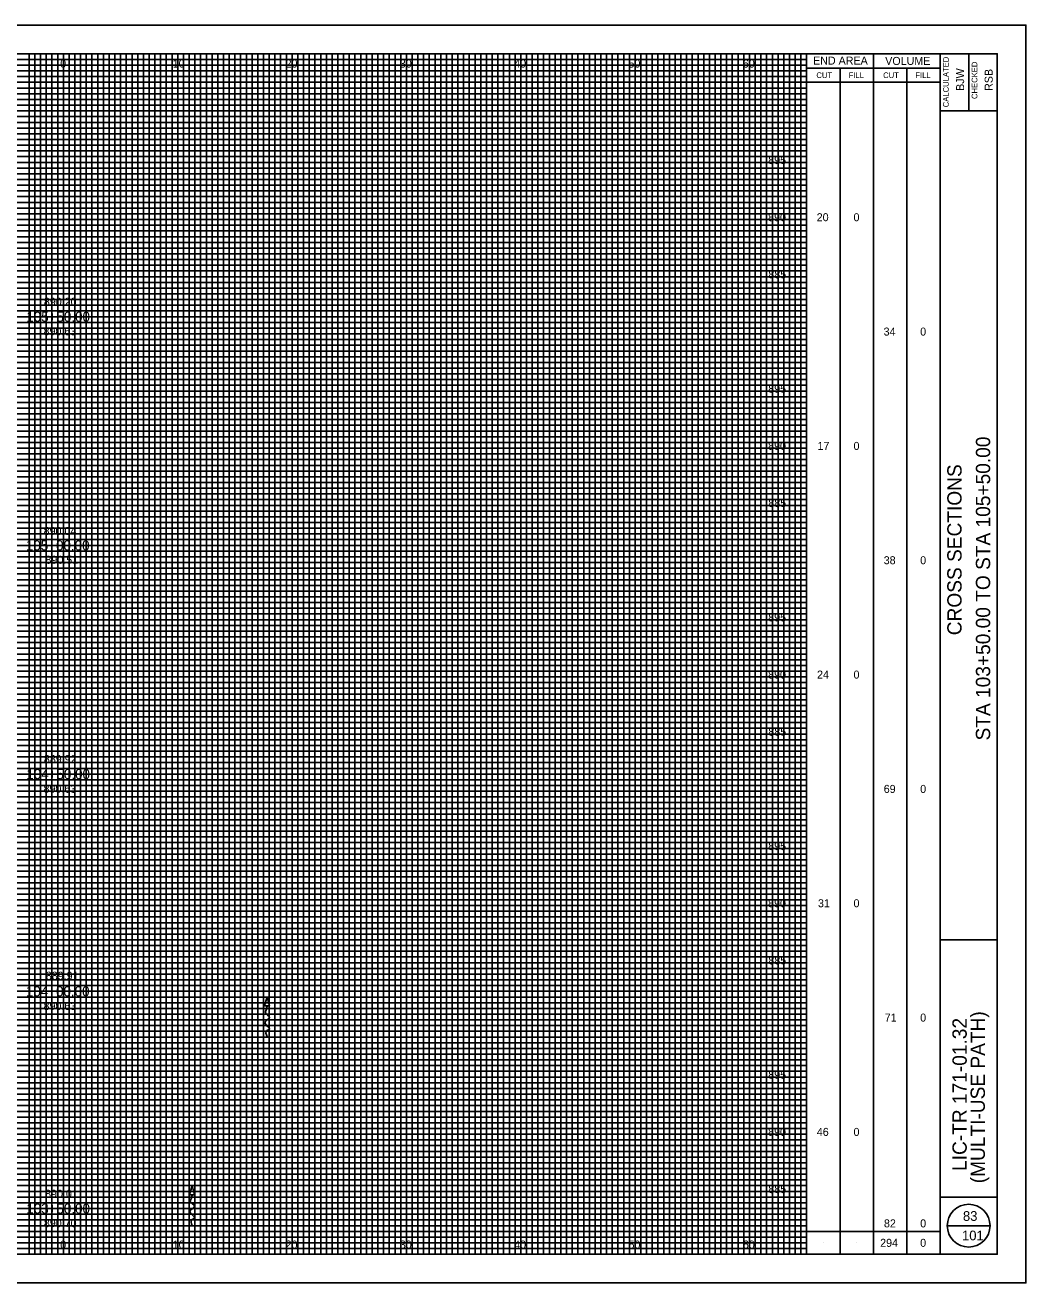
# Model space of a CAD drawing. Extents: x -10 to 160, y -2 to 3672.
# Drawn here: x 72.5 to 160, y 1607.5 to 1717.5 of the extents above; entities that cross this region are included whole.
import ezdxf

# ---------------------------------------------------------------- set-up
doc = ezdxf.new("R2010")
doc.units = 0
for name, color, linetype in [('DR_P_Flow_Arrow', 7, 'Continuous'), ('SH_Border', 7, 'Continuous'), ('SH_Cut_Line', 7, 'Continuous'), ('SH_Data', 7, 'Continuous'), ('SH_Major_Grid_Line', 7, 'Continuous'), ('SH_Minor_Grid_Line', 7, 'Continuous'), ('SH_Text', 7, 'Continuous'), ('TX_P_10', 7, 'Continuous'), ('TX_X_10', 7, 'Continuous')]:
    doc.layers.add(name, color=color, linetype=linetype)

msp = doc.modelspace()

# ---------------------------------------------------------------- linework, layer by layer
at = {"layer": 'DR_P_Flow_Arrow'}
for p, q in [((93.42, 1631.72), (93.64, 1632.52)), ((93.64, 1632.52), (93.85, 1631.72)), ((93.85, 1631.72), (93.42, 1631.72)), ((86.87, 1615.2), (87.08, 1616)), ((87.08, 1616), (87.3, 1615.2)), ((87.3, 1615.2), (86.87, 1615.2))]:
    msp.add_line(p, q, dxfattribs=at)
for points in [[(93.64, 1631.72), (93.64, 1631.69), (93.56, 1631.36), (93.49, 1631.15), (93.86, 1630.72), (93.44, 1630.24), (93.86, 1629.68), (93.63, 1629.57), (93.64, 1629.02)], [(87.08, 1615.21), (87.08, 1615.17), (87.01, 1614.84), (86.93, 1614.64), (87.3, 1614.21), (86.89, 1613.73), (87.3, 1613.17), (87.08, 1613.05), (87.08, 1612.5)]]:
    msp.add_spline(points, degree=3, dxfattribs=at)
at = {"layer": 'SH_Border'}
for p, q in [((152.5, 1610), (152.5, 1715)), ((155, 1715), (155, 1710)), ((152.5, 1710), (157.5, 1710)), ((152.5, 1637.5), (157.5, 1637.5)), ((152.5, 1615), (157.5, 1615))]:
    msp.add_line(p, q, dxfattribs=at)
msp.add_lwpolyline([(0, 1715), (157.5, 1715), (157.5, 1610), (0, 1610)], close=True, dxfattribs=at)
at = {"layer": 'SH_Cut_Line'}
msp.add_lwpolyline([(-10, 1607.5), (160, 1607.5), (160, 1717.5), (-10, 1717.5)], close=True, dxfattribs=at)
at = {"layer": 'SH_Data'}
for p, q in [((140.83, 1610), (140.83, 1715)), ((146.67, 1610), (146.67, 1715)), ((140.83, 1713.75), (152.5, 1713.75)), ((143.75, 1610), (143.75, 1713.75)), ((149.58, 1610), (149.58, 1713.75)), ((140.83, 1712.5), (152.5, 1712.5)), ((140.83, 1612), (152.5, 1612)), ((153.12, 1612.5), (156.88, 1612.5)), ((142.29, 1611), (142.29, 1611)), ((145.21, 1611), (145.21, 1611)), ((148.12, 1611), (148.12, 1611)), ((151.04, 1611), (151.04, 1611))]:
    msp.add_line(p, q, dxfattribs=at)
msp.add_circle((155, 1612.5), 1.87, dxfattribs=at)
at = {"layer": 'SH_Major_Grid_Line'}
for p, q in [((75.83, 1610), (75.83, 1715)), ((80.83, 1610), (80.83, 1715)), ((85.83, 1610), (85.83, 1715)), ((90.83, 1610), (90.83, 1715)), ((95.83, 1610), (95.83, 1715)), ((100.83, 1610), (100.83, 1715)), ((105.83, 1610), (105.83, 1715)), ((110.83, 1610), (110.83, 1715)), ((115.83, 1610), (115.83, 1715)), ((120.83, 1610), (120.83, 1715)), ((125.83, 1610), (125.83, 1715)), ((130.83, 1610), (130.83, 1715)), ((135.83, 1610), (135.83, 1715)), ((5.83, 1710), (140.83, 1710)), ((5.83, 1705), (140.83, 1705)), ((5.83, 1700), (140.83, 1700)), ((5.83, 1695), (140.83, 1695)), ((5.83, 1690), (140.83, 1690)), ((5.83, 1685), (140.83, 1685)), ((5.83, 1680), (140.83, 1680)), ((5.83, 1675), (140.83, 1675)), ((5.83, 1670), (140.83, 1670)), ((5.83, 1665), (140.83, 1665)), ((5.83, 1660), (140.83, 1660)), ((5.83, 1655), (140.83, 1655)), ((5.83, 1650), (140.83, 1650)), ((5.83, 1645), (140.83, 1645)), ((5.83, 1640), (140.83, 1640)), ((5.83, 1635), (140.83, 1635)), ((5.83, 1630), (140.83, 1630)), ((5.83, 1625), (140.83, 1625)), ((5.83, 1620), (140.83, 1620)), ((5.83, 1615), (140.83, 1615))]:
    msp.add_line(p, q, dxfattribs=at)
at = {"layer": 'SH_Minor_Grid_Line'}
for p, q in [((72.83, 1610), (72.83, 1715)), ((73.33, 1610), (73.33, 1715)), ((73.83, 1610), (73.83, 1715)), ((74.33, 1610), (74.33, 1715)), ((74.83, 1610), (74.83, 1715)), ((75.33, 1610), (75.33, 1715)), ((76.33, 1610), (76.33, 1715)), ((76.83, 1610), (76.83, 1715)), ((77.33, 1610), (77.33, 1715)), ((77.83, 1610), (77.83, 1715)), ((78.33, 1610), (78.33, 1715)), ((78.83, 1610), (78.83, 1715)), ((79.33, 1610), (79.33, 1715)), ((79.83, 1610), (79.83, 1715)), ((80.33, 1610), (80.33, 1715)), ((81.33, 1610), (81.33, 1715)), ((81.83, 1610), (81.83, 1715)), ((82.33, 1610), (82.33, 1715)), ((82.83, 1610), (82.83, 1715)), ((83.33, 1610), (83.33, 1715)), ((83.83, 1610), (83.83, 1715)), ((84.33, 1610), (84.33, 1715)), ((84.83, 1610), (84.83, 1715)), ((85.33, 1610), (85.33, 1715)), ((86.33, 1610), (86.33, 1715)), ((86.83, 1610), (86.83, 1715)), ((87.33, 1610), (87.33, 1715)), ((87.83, 1610), (87.83, 1715)), ((88.33, 1610), (88.33, 1715)), ((88.83, 1610), (88.83, 1715)), ((89.33, 1610), (89.33, 1715)), ((89.83, 1610), (89.83, 1715)), ((90.33, 1610), (90.33, 1715)), ((91.33, 1610), (91.33, 1715)), ((91.83, 1610), (91.83, 1715)), ((92.33, 1610), (92.33, 1715)), ((92.83, 1610), (92.83, 1715)), ((93.33, 1610), (93.33, 1715)), ((93.83, 1610), (93.83, 1715)), ((94.33, 1610), (94.33, 1715)), ((94.83, 1610), (94.83, 1715)), ((95.33, 1610), (95.33, 1715)), ((96.33, 1610), (96.33, 1715)), ((96.83, 1610), (96.83, 1715)), ((97.33, 1610), (97.33, 1715)), ((97.83, 1610), (97.83, 1715)), ((98.33, 1610), (98.33, 1715)), ((98.83, 1610), (98.83, 1715)), ((99.33, 1610), (99.33, 1715)), ((99.83, 1610), (99.83, 1715)), ((100.33, 1610), (100.33, 1715)), ((101.33, 1610), (101.33, 1715)), ((101.83, 1610), (101.83, 1715)), ((102.33, 1610), (102.33, 1715)), ((102.83, 1610), (102.83, 1715)), ((103.33, 1610), (103.33, 1715)), ((103.83, 1610), (103.83, 1715)), ((104.33, 1610), (104.33, 1715)), ((104.83, 1610), (104.83, 1715)), ((105.33, 1610), (105.33, 1715)), ((106.33, 1610), (106.33, 1715)), ((106.83, 1610), (106.83, 1715)), ((107.33, 1610), (107.33, 1715)), ((107.83, 1610), (107.83, 1715)), ((108.33, 1610), (108.33, 1715)), ((108.83, 1610), (108.83, 1715)), ((109.33, 1610), (109.33, 1715)), ((109.83, 1610), (109.83, 1715)), ((110.33, 1610), (110.33, 1715)), ((111.33, 1610), (111.33, 1715)), ((111.83, 1610), (111.83, 1715)), ((112.33, 1610), (112.33, 1715)), ((112.83, 1610), (112.83, 1715)), ((113.33, 1610), (113.33, 1715)), ((113.83, 1610), (113.83, 1715)), ((114.33, 1610), (114.33, 1715)), ((114.83, 1610), (114.83, 1715)), ((115.33, 1610), (115.33, 1715)), ((116.33, 1610), (116.33, 1715)), ((116.83, 1610), (116.83, 1715)), ((117.33, 1610), (117.33, 1715)), ((117.83, 1610), (117.83, 1715)), ((118.33, 1610), (118.33, 1715)), ((118.83, 1610), (118.83, 1715)), ((119.33, 1610), (119.33, 1715)), ((119.83, 1610), (119.83, 1715)), ((120.33, 1610), (120.33, 1715)), ((121.33, 1610), (121.33, 1715)), ((121.83, 1610), (121.83, 1715)), ((122.33, 1610), (122.33, 1715)), ((122.83, 1610), (122.83, 1715)), ((123.33, 1610), (123.33, 1715)), ((123.83, 1610), (123.83, 1715)), ((124.33, 1610), (124.33, 1715)), ((124.83, 1610), (124.83, 1715)), ((125.33, 1610), (125.33, 1715)), ((126.33, 1610), (126.33, 1715)), ((126.83, 1610), (126.83, 1715)), ((127.33, 1610), (127.33, 1715)), ((127.83, 1610), (127.83, 1715)), ((128.33, 1610), (128.33, 1715)), ((128.83, 1610), (128.83, 1715)), ((129.33, 1610), (129.33, 1715)), ((129.83, 1610), (129.83, 1715)), ((130.33, 1610), (130.33, 1715)), ((131.33, 1610), (131.33, 1715)), ((131.83, 1610), (131.83, 1715)), ((132.33, 1610), (132.33, 1715)), ((132.83, 1610), (132.83, 1715)), ((133.33, 1610), (133.33, 1715)), ((133.83, 1610), (133.83, 1715)), ((134.33, 1610), (134.33, 1715)), ((134.83, 1610), (134.83, 1715)), ((135.33, 1610), (135.33, 1715)), ((136.33, 1610), (136.33, 1715)), ((136.83, 1610), (136.83, 1715)), ((137.33, 1610), (137.33, 1715)), ((137.83, 1610), (137.83, 1715)), ((138.33, 1610), (138.33, 1715)), ((138.83, 1610), (138.83, 1715)), ((139.33, 1610), (139.33, 1715)), ((139.83, 1610), (139.83, 1715)), ((140.33, 1610), (140.33, 1715)), ((5.83, 1714.5), (140.83, 1714.5)), ((5.83, 1714), (140.83, 1714)), ((5.83, 1713.5), (140.83, 1713.5)), ((5.83, 1713), (140.83, 1713)), ((5.83, 1712.5), (140.83, 1712.5)), ((5.83, 1712), (140.83, 1712)), ((5.83, 1711.5), (140.83, 1711.5)), ((5.83, 1711), (140.83, 1711)), ((5.83, 1710.5), (140.83, 1710.5)), ((5.83, 1709.5), (140.83, 1709.5)), ((5.83, 1709), (140.83, 1709)), ((5.83, 1708.5), (140.83, 1708.5)), ((5.83, 1708), (140.83, 1708)), ((5.83, 1707.5), (140.83, 1707.5)), ((5.83, 1707), (140.83, 1707)), ((5.83, 1706.5), (140.83, 1706.5)), ((5.83, 1706), (140.83, 1706)), ((5.83, 1705.5), (140.83, 1705.5)), ((5.83, 1704.5), (140.83, 1704.5)), ((5.83, 1704), (140.83, 1704)), ((5.83, 1703.5), (140.83, 1703.5)), ((5.83, 1703), (140.83, 1703)), ((5.83, 1702.5), (140.83, 1702.5)), ((5.83, 1702), (140.83, 1702)), ((5.83, 1701.5), (140.83, 1701.5)), ((5.83, 1701), (140.83, 1701)), ((5.83, 1700.5), (140.83, 1700.5)), ((5.83, 1699.5), (140.83, 1699.5)), ((5.83, 1699), (140.83, 1699)), ((5.83, 1698.5), (140.83, 1698.5)), ((5.83, 1698), (140.83, 1698)), ((5.83, 1697.5), (140.83, 1697.5)), ((5.83, 1697), (140.83, 1697)), ((5.83, 1696.5), (140.83, 1696.5)), ((5.83, 1696), (140.83, 1696)), ((5.83, 1695.5), (140.83, 1695.5)), ((5.83, 1694.5), (140.83, 1694.5)), ((5.83, 1694), (140.83, 1694)), ((5.83, 1693.5), (140.83, 1693.5)), ((5.83, 1693), (140.83, 1693)), ((5.83, 1692.5), (140.83, 1692.5)), ((5.83, 1692), (140.83, 1692)), ((5.83, 1691.5), (140.83, 1691.5)), ((5.83, 1691), (140.83, 1691)), ((5.83, 1690.5), (140.83, 1690.5)), ((5.83, 1689.5), (140.83, 1689.5)), ((5.83, 1689), (140.83, 1689)), ((5.83, 1688.5), (140.83, 1688.5)), ((5.83, 1688), (140.83, 1688)), ((5.83, 1687.5), (140.83, 1687.5)), ((5.83, 1687), (140.83, 1687)), ((5.83, 1686.5), (140.83, 1686.5)), ((5.83, 1686), (140.83, 1686)), ((5.83, 1685.5), (140.83, 1685.5)), ((5.83, 1684.5), (140.83, 1684.5)), ((5.83, 1684), (140.83, 1684)), ((5.83, 1683.5), (140.83, 1683.5)), ((5.83, 1683), (140.83, 1683)), ((5.83, 1682.5), (140.83, 1682.5)), ((5.83, 1682), (140.83, 1682)), ((5.83, 1681.5), (140.83, 1681.5)), ((5.83, 1681), (140.83, 1681)), ((5.83, 1680.5), (140.83, 1680.5)), ((5.83, 1679.5), (140.83, 1679.5)), ((5.83, 1679), (140.83, 1679)), ((5.83, 1678.5), (140.83, 1678.5)), ((5.83, 1678), (140.83, 1678)), ((5.83, 1677.5), (140.83, 1677.5)), ((5.83, 1677), (140.83, 1677)), ((5.83, 1676.5), (140.83, 1676.5)), ((5.83, 1676), (140.83, 1676)), ((5.83, 1675.5), (140.83, 1675.5)), ((5.83, 1674.5), (140.83, 1674.5)), ((5.83, 1674), (140.83, 1674)), ((5.83, 1673.5), (140.83, 1673.5)), ((5.83, 1673), (140.83, 1673)), ((5.83, 1672.5), (140.83, 1672.5)), ((5.83, 1672), (140.83, 1672)), ((5.83, 1671.5), (140.83, 1671.5)), ((5.83, 1671), (140.83, 1671)), ((5.83, 1670.5), (140.83, 1670.5)), ((5.83, 1669.5), (140.83, 1669.5)), ((5.83, 1669), (140.83, 1669)), ((5.83, 1668.5), (140.83, 1668.5)), ((5.83, 1668), (140.83, 1668)), ((5.83, 1667.5), (140.83, 1667.5)), ((5.83, 1667), (140.83, 1667)), ((5.83, 1666.5), (140.83, 1666.5)), ((5.83, 1666), (140.83, 1666)), ((5.83, 1665.5), (140.83, 1665.5)), ((5.83, 1664.5), (140.83, 1664.5)), ((5.83, 1664), (140.83, 1664)), ((5.83, 1663.5), (140.83, 1663.5)), ((5.83, 1663), (140.83, 1663)), ((5.83, 1662.5), (140.83, 1662.5)), ((5.83, 1662), (140.83, 1662)), ((5.83, 1661.5), (140.83, 1661.5)), ((5.83, 1661), (140.83, 1661)), ((5.83, 1660.5), (140.83, 1660.5)), ((5.83, 1659.5), (140.83, 1659.5)), ((5.83, 1659), (140.83, 1659)), ((5.83, 1658.5), (140.83, 1658.5)), ((5.83, 1658), (140.83, 1658)), ((5.83, 1657.5), (140.83, 1657.5)), ((5.83, 1657), (140.83, 1657)), ((5.83, 1656.5), (140.83, 1656.5)), ((5.83, 1656), (140.83, 1656)), ((5.83, 1655.5), (140.83, 1655.5)), ((5.83, 1654.5), (140.83, 1654.5)), ((5.83, 1654), (140.83, 1654)), ((5.83, 1653.5), (140.83, 1653.5)), ((5.83, 1653), (140.83, 1653)), ((5.83, 1652.5), (140.83, 1652.5)), ((5.83, 1652), (140.83, 1652)), ((5.83, 1651.5), (140.83, 1651.5)), ((5.83, 1651), (140.83, 1651)), ((5.83, 1650.5), (140.83, 1650.5)), ((5.83, 1649.5), (140.83, 1649.5)), ((5.83, 1649), (140.83, 1649)), ((5.83, 1648.5), (140.83, 1648.5)), ((5.83, 1648), (140.83, 1648)), ((5.83, 1647.5), (140.83, 1647.5)), ((5.83, 1647), (140.83, 1647)), ((5.83, 1646.5), (140.83, 1646.5)), ((5.83, 1646), (140.83, 1646)), ((5.83, 1645.5), (140.83, 1645.5)), ((5.83, 1644.5), (140.83, 1644.5)), ((5.83, 1644), (140.83, 1644)), ((5.83, 1643.5), (140.83, 1643.5)), ((5.83, 1643), (140.83, 1643)), ((5.83, 1642.5), (140.83, 1642.5)), ((5.83, 1642), (140.83, 1642)), ((5.83, 1641.5), (140.83, 1641.5)), ((5.83, 1641), (140.83, 1641)), ((5.83, 1640.5), (140.83, 1640.5)), ((5.83, 1639.5), (140.83, 1639.5)), ((5.83, 1639), (140.83, 1639)), ((5.83, 1638.5), (140.83, 1638.5)), ((5.83, 1638), (140.83, 1638)), ((5.83, 1637.5), (140.83, 1637.5)), ((5.83, 1637), (140.83, 1637)), ((5.83, 1636.5), (140.83, 1636.5)), ((5.83, 1636), (140.83, 1636)), ((5.83, 1635.5), (140.83, 1635.5)), ((5.83, 1634.5), (140.83, 1634.5)), ((5.83, 1634), (140.83, 1634)), ((5.83, 1633.5), (140.83, 1633.5)), ((5.83, 1633), (140.83, 1633)), ((5.83, 1632.5), (140.83, 1632.5)), ((5.83, 1632), (140.83, 1632)), ((5.83, 1631.5), (140.83, 1631.5)), ((5.83, 1631), (140.83, 1631)), ((5.83, 1630.5), (140.83, 1630.5)), ((5.83, 1629.5), (140.83, 1629.5)), ((5.83, 1629), (140.83, 1629)), ((5.83, 1628.5), (140.83, 1628.5)), ((5.83, 1628), (140.83, 1628)), ((5.83, 1627.5), (140.83, 1627.5)), ((5.83, 1627), (140.83, 1627)), ((5.83, 1626.5), (140.83, 1626.5)), ((5.83, 1626), (140.83, 1626)), ((5.83, 1625.5), (140.83, 1625.5)), ((5.83, 1624.5), (140.83, 1624.5)), ((5.83, 1624), (140.83, 1624)), ((5.83, 1623.5), (140.83, 1623.5)), ((5.83, 1623), (140.83, 1623)), ((5.83, 1622.5), (140.83, 1622.5)), ((5.83, 1622), (140.83, 1622)), ((5.83, 1621.5), (140.83, 1621.5)), ((5.83, 1621), (140.83, 1621)), ((5.83, 1620.5), (140.83, 1620.5)), ((5.83, 1619.5), (140.83, 1619.5)), ((5.83, 1619), (140.83, 1619)), ((5.83, 1618.5), (140.83, 1618.5)), ((5.83, 1618), (140.83, 1618)), ((5.83, 1617.5), (140.83, 1617.5)), ((5.83, 1617), (140.83, 1617)), ((5.83, 1616.5), (140.83, 1616.5)), ((5.83, 1616), (140.83, 1616)), ((5.83, 1615.5), (140.83, 1615.5)), ((5.83, 1614.5), (140.83, 1614.5)), ((5.83, 1614), (140.83, 1614)), ((5.83, 1613.5), (140.83, 1613.5)), ((5.83, 1613), (140.83, 1613)), ((5.83, 1612.5), (140.83, 1612.5)), ((5.83, 1612), (140.83, 1612)), ((5.83, 1611.5), (140.83, 1611.5)), ((5.83, 1611), (140.83, 1611)), ((5.83, 1610.5), (140.83, 1610.5))]:
    msp.add_line(p, q, dxfattribs=at)

# ---------------------------------------------------------------- texts
at = {"layer": 'SH_Data'}
for s, height, p in [('END AREA', 0.7, (141.39, 1714.05)), ('VOLUME', 0.7, (147.7, 1714.02)), ('CUT', 0.5, (141.68, 1712.87)), ('FILL', 0.5, (144.5, 1712.87)), ('CUT', 0.5, (147.52, 1712.87)), ('FILL', 0.5, (150.34, 1712.87)), ('83', 0.85, (154.5, 1612.92)), ('101', 0.85, (154.42, 1611.22))]:
    msp.add_text(s, height=height, dxfattribs=at).set_placement(p)
for s, height, p in [('CALCULATED', 0.5, (153.26, 1710.32)), ('CHECKED', 0.5, (155.76, 1711.04)), ('BJW', 0.7, (154.6, 1711.75)), ('RSB', 0.7, (157.1, 1711.75)), ('STA 103+50.00 TO STA 105+50.00', 1.25, (156.88, 1654.94)), ('CROSS SECTIONS', 1.25, (154.38, 1664.14)), ('LIC-TR 171-01.32', 1.25, (154.83, 1617.29)), ('(MULTI-USE PATH)', 1.25, (156.42, 1616.21))]:
    msp.add_text(s, height=height, rotation=90, dxfattribs=at).set_placement(p)
at = {"layer": 'SH_Text'}
for s, height, p in [('0', 0.7, (75.55, 1713.79)), ('10', 0.7, (85.39, 1713.79)), ('20', 0.7, (95.26, 1713.79)), ('30', 0.7, (105.25, 1713.79)), ('40', 0.7, (115.25, 1713.79)), ('50', 0.7, (125.25, 1713.79)), ('60', 0.7, (135.25, 1713.79)), ('895', 0.7, (137.47, 1705.35)), ('890', 0.7, (137.46, 1700.35)), ('20', 0.7, (141.71, 1700.35)), ('0', 0.7, (144.93, 1700.35)), ('885', 0.7, (137.48, 1695.35)), ('105+50.00', 0.875, (72.59, 1691.56)), ('34', 0.7, (147.56, 1690.35)), ('0', 0.7, (150.76, 1690.35)), ('895', 0.7, (137.47, 1685.35)), ('890', 0.7, (137.46, 1680.35)), ('17', 0.7, (141.78, 1680.35)), ('0', 0.7, (144.93, 1680.35)), ('885', 0.7, (137.48, 1675.35)), ('105+00.00', 0.875, (72.55, 1671.56)), ('38', 0.7, (147.57, 1670.35)), ('0', 0.7, (150.76, 1670.35)), ('895', 0.7, (137.47, 1665.35)), ('890', 0.7, (137.46, 1660.35)), ('24', 0.7, (141.74, 1660.35)), ('0', 0.7, (144.93, 1660.35)), ('885', 0.7, (137.48, 1655.35)), ('104+50.00', 0.875, (72.59, 1651.56)), ('69', 0.7, (147.57, 1650.35)), ('0', 0.7, (150.76, 1650.35)), ('895', 0.7, (137.47, 1645.35)), ('890', 0.7, (137.46, 1640.35)), ('31', 0.7, (141.82, 1640.35)), ('0', 0.7, (144.93, 1640.35)), ('885', 0.7, (137.48, 1635.35)), ('104+00.00', 0.875, (72.55, 1632.56)), ('71', 0.7, (147.66, 1630.35)), ('0', 0.7, (150.76, 1630.35)), ('895', 0.7, (137.47, 1625.35)), ('890', 0.7, (137.46, 1620.35)), ('46', 0.7, (141.72, 1620.35)), ('0', 0.7, (144.93, 1620.35)), ('885', 0.7, (137.48, 1615.35)), ('103+50.00', 0.875, (72.59, 1613.56)), ('82', 0.7, (147.59, 1612.35)), ('0', 0.7, (150.76, 1612.35)), ('0', 0.7, (75.55, 1610.5)), ('10', 0.7, (85.39, 1610.5)), ('20', 0.7, (95.26, 1610.5)), ('30', 0.7, (105.25, 1610.5)), ('40', 0.7, (115.25, 1610.5)), ('50', 0.7, (125.25, 1610.5)), ('60', 0.7, (135.25, 1610.5)), ('294', 0.7, (147.26, 1610.65)), ('0', 0.7, (150.76, 1610.65))]:
    msp.add_text(s, height=height, dxfattribs=at).set_placement(p)
at = {"layer": 'TX_P_10'}
for s, p in [('890.20', (74.12, 1692.96)), ('890.04', (74.1, 1672.91)), ('889.92', (74.12, 1652.96)), ('889.91', (74.29, 1634.01)), ('890.01', (74.23, 1614.94))]:
    msp.add_text(s, height=0.7, dxfattribs=at).set_placement(p)
at = {"layer": 'TX_X_10'}
for s, p in [('890.63', (74.09, 1690.37)), ('890.51', (74.26, 1670.39)), ('890.63', (74.09, 1650.36)), ('890.63', (74.09, 1631.36)), ('890.70', (74.12, 1612.37))]:
    msp.add_text(s, height=0.7, dxfattribs=at).set_placement(p)

doc.saveas('drawing.dxf')
